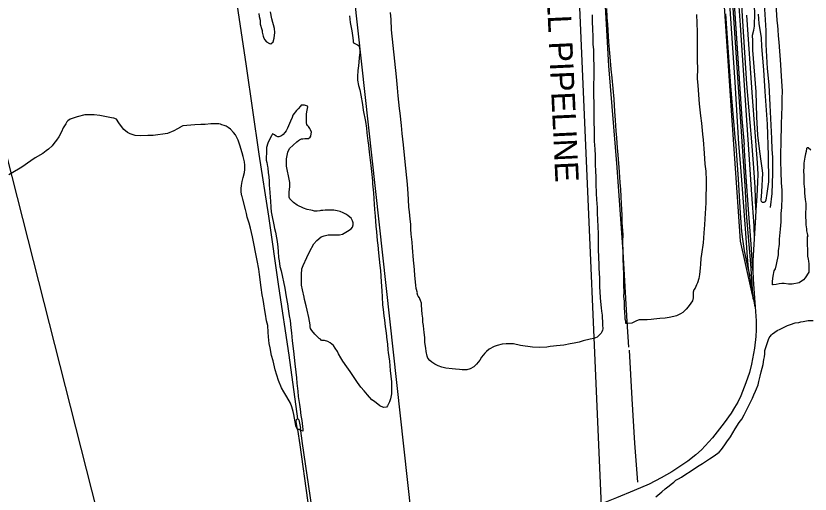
# Model space of a CAD drawing. Extents: x 3598634 to 3636690, y 517270 to 542944.
# Drawn here: x 3614405 to 3617216, y 526045 to 527737 of the extents above; entities that cross this region are included whole.
import ezdxf

# ---------------------------------------------------------------- set-up
doc = ezdxf.new("R2010")
doc.units = 0
for name, color, linetype in [('V-RAIL-TRAK', 7, 'Continuous'), ('V-ROAD-CNTR', 7, 'Continuous'), ('V-SITE-VEGE', 7, 'Continuous'), ('V-TOPO-BNDY', 7, 'Continuous'), ('V-TOPO-SHOR', 7, 'Continuous'), ('V-UTIL-IDEN', 7, 'Continuous'), ('V-UTIL-LINE', 7, 'Continuous')]:
    doc.layers.add(name, color=color, linetype=linetype)

msp = doc.modelspace()

# ---------------------------------------------------------------- linework, layer by layer
at = {"layer": 'V-RAIL-TRAK'}
for points in [[(3616963.8, 527284), (3616950.4, 527502.2), (3616930.6, 527797.7), (3616918.5, 527987), (3616915, 528040.8), (3616899.8, 528250.1), (3616883.5, 528493.1), (3616866.8, 528741), (3616849.6, 528981.4), (3616834.3, 529228.6), (3616834.3, 529241.6), (3616835.6, 529267.7), (3616841.6, 529340.4)], [(3616858, 529326.1), (3616869.8, 529154.9), (3616883, 528958.8), (3616901.2, 528672.9), (3616922.4, 528339.4), (3616940.1, 528102.9), (3616946.4, 528019.6), (3616967.8, 527704), (3616991, 527367.7), (3616996.2, 527281.6)], [(3617009.5, 527291.8), (3616992, 527497.1), (3616966.8, 527885.8), (3616942.2, 528247), (3616917.1, 528639.9), (3616889.4, 529020.5), (3616875.5, 529237.3)], [(3616942.7, 527850.8), (3616957, 527640), (3616974.8, 527373.5), (3616982.1, 527282.3)], [(3616951.9, 527294), (3616935.9, 527488.9), (3616917.5, 527744.5)], [(3616991.3, 527739.3), (3617010.7, 527449.2), (3617028.7, 527217.6)], [(3616951.9, 527294), (3616961, 527159.7), (3616968.5, 527039.7), (3616972.9, 526974.3), (3616976.1, 526947.4), (3616983, 526905.3), (3616993.8, 526850.5), (3617002.5, 526815.7)], [(3617020.9, 526708), (3617009.5, 526773.2), (3617002.5, 526815.7), (3616997.8, 526843.9), (3616993.9, 526883.2), (3616987.9, 526968.3), (3616981.1, 527062.2), (3616970.7, 527201.9), (3616963.8, 527284)], [(3617013.4, 526836.2), (3617006.8, 526929.3), (3616998.9, 527036.5), (3616988.8, 527183.4), (3616982.1, 527282.3)], [(3616996.2, 527281.6), (3617009, 527105), (3617016.7, 526994.3), (3617018.4, 526948.7)], [(3617024, 527050.7), (3617021.3, 527131.3), (3617016.2, 527199.1), (3617009.5, 527291.8)], [(3617028.7, 527217.6), (3617030.7, 527177), (3617030.1, 527149.3), (3617027.4, 527099.4), (3617024, 527050.7), (3617022.1, 527023.3), (3617018.4, 526948.7), (3617013.7, 526871), (3617013.4, 526836.2), (3617014.3, 526805.7), (3617018.2, 526754.5), (3617020.9, 526708)], [(3617020.9, 526708), (3617024.4, 526658.2), (3617024.7, 526643.3), (3617024.7, 526626.2), (3617023.4, 526602.9), (3617018.8, 526561.2), (3617008.8, 526504.3), (3617000.9, 526475.6), (3616988.8, 526438.8), (3616970.3, 526393.2), (3616959.9, 526370.8), (3616948.9, 526351.1), (3616936.6, 526331), (3616912.2, 526296.7), (3616870.8, 526243.6), (3616831.7, 526201.3), (3616811.5, 526183.6), (3616783.4, 526161.7), (3616726.2, 526123.3), (3616689.4, 526102.3), (3616646.7, 526080.1), (3616592.9, 526057.4)], [(3616592.9, 526057.4), (3616530.3, 526031.5), (3616460, 526003.9), (3616405.2, 525982.9), (3616344.4, 525958.8), (3616273.7, 525932.4), (3616215.3, 525908.6)]]:
    msp.add_lwpolyline(points, dxfattribs=at)
at = {"layer": 'V-ROAD-CNTR'}
for points in [[(3616593.7, 532568.6), (3616612.8, 532244.3), (3616637, 531853.9), (3616654.6, 531604.2), (3616657.8, 531519.3), (3616665.3, 531395.2), (3616689.7, 531103), (3616700.8, 530934.2), (3616752.6, 530180.5), (3616763.2, 529945.2), (3616774.4, 529812.4), (3616796.2, 529470.9), (3616819.3, 529160.2), (3616833.8, 528885.8), (3616852.9, 528587.9), (3616879.1, 528280.8), (3616907.8, 527825.2), (3616938.2, 527385.3), (3616961.3, 527044.5), (3616968, 526939.9), (3617008.4, 526761), (3617015.2, 526733.2)], [(3617014.6, 526734.9), (3617005.6, 526859.6), (3616991.1, 527038.5), (3616987.6, 527117.7), (3616927.1, 528011.7)], [(3617051.1, 527819.2), (3617058.6, 527685.3), (3617059.5, 527636.4), (3617062.4, 527572.3), (3617063.4, 527551.6), (3617069.3, 527493.5), (3617073.8, 527421), (3617078.7, 527303.1), (3617080.8, 527264.4), (3617082.2, 527237.5), (3617083.3, 527181), (3617080.9, 527108.2), (3617075, 527059.6)]]:
    msp.add_lwpolyline(points, dxfattribs=at)
at = {"layer": 'V-SITE-VEGE'}
for points in [[(3617203.2, 526983.9), (3617203.2, 526976.5), (3617205.3, 526966.7), (3617206.8, 526961.5), (3617207.5, 526959.2), (3617205.2, 526955.5), (3617205, 526925.6), (3617206.4, 526912.1), (3617206.3, 526905.4), (3617207, 526894.2), (3617206.9, 526887.4), (3617209.1, 526876.9), (3617209.7, 526869.4), (3617211.2, 526859.7), (3617211.8, 526852.2), (3617211.7, 526836.5), (3617210.9, 526830.5), (3617198.8, 526810.5), (3617192.7, 526803.8), (3617177.7, 526792.7), (3617152.2, 526787.7), (3617139.5, 526787.8), (3617124.6, 526790.1), (3617116.3, 526790.2), (3617105.9, 526788.8), (3617095.4, 526786.7), (3617085.6, 526785.2), (3617082.6, 526785.3), (3617082.8, 526798.7), (3617085.1, 526816.7), (3617089, 526834.6), (3617093.6, 526842), (3617097.5, 526857.7), (3617103.7, 526891.3), (3617104.6, 526906.2), (3617107, 526929.4), (3617107.9, 526946.6), (3617111.2, 526982.5), (3617112.9, 527007.9), (3617113.9, 527037.8), (3617115.6, 527058.7), (3617116.7, 527094.6), (3617116.9, 527120), (3617114.9, 527146.2), (3617113, 527185.9), (3617112.5, 527223.3), (3617112.8, 527253.2), (3617113.8, 527286.1), (3617114.4, 527357.9), (3617116.1, 527383.3), (3617116.4, 527419.2), (3617117.4, 527445.4), (3617117.6, 527470.8), (3617115.7, 527506), (3617113, 527543.4), (3617112.4, 527565.1), (3617106.4, 527644.4), (3617104.3, 527666.8), (3617103, 527687.8), (3617101.6, 527702.8), (3617099.5, 527720.7), (3617096.3, 527779.1)], [(3615265.3, 527745.7), (3615266, 527735.3), (3615269.6, 527721.8), (3615269.6, 527714.3), (3615270.3, 527710.6), (3615270.3, 527707.6), (3615275.3, 527689.6), (3615276.8, 527685.8), (3615277.5, 527679.8), (3615280.4, 527665.6), (3615281.8, 527661.8), (3615285.5, 527653.6), (3615292.2, 527646), (3615302.6, 527640), (3615307.1, 527638.4), (3615315.4, 527645.9), (3615319.9, 527658.5), (3615321.6, 527678.7), (3615320.2, 527692.2), (3615311.6, 527726.7), (3615306.5, 527752.1)], [(3615769.6, 527349.8), (3615764.8, 527393.3), (3615763.4, 527409), (3615758.6, 527454.6), (3615755.8, 527483.1), (3615751.7, 527522), (3615734.4, 527688.2), (3615733.2, 527724.1), (3615731.1, 527748.8)], [(3616716.7, 526670.2), (3616703.2, 526668.1), (3616683.7, 526666), (3616673.3, 526665.3), (3616662.8, 526663.9), (3616653.1, 526663.3), (3616639.6, 526661.9), (3616627.6, 526662), (3616611.2, 526661.4), (3616601.4, 526658.5), (3616585.6, 526649.6), (3616571.4, 526649), (3616563.9, 526649.1), (3616563.2, 526654.3), (3616563.3, 526657.3), (3616561.8, 526664), (3616561.9, 526669.3), (3616560.6, 526690.2), (3616559.2, 526703), (3616558.6, 526727.6), (3616557.3, 526744.1), (3616557.4, 526759.8), (3616556.9, 526784.5), (3616557, 526799.4), (3616556.5, 526827.1), (3616555.1, 526846.6), (3616554.7, 526879.5), (3616554.9, 526901.9), (3616553.7, 526937.8), (3616553.9, 526963.3), (3616551.3, 527004.4), (3616550.7, 527032.1), (3616548.8, 527072.5), (3616546.8, 527097.9), (3616546.3, 527123.4), (3616544.2, 527148.1), (3616541.6, 527185.5), (3616536.1, 527246.1), (3616534.8, 527270.1), (3616531.4, 527306), (3616530.1, 527330.7), (3616526.7, 527368.8), (3616524.7, 527399.5), (3616522.1, 527442.9), (3616515.2, 527518.5), (3616511.7, 527549.2), (3616509.8, 527578.4), (3616507.7, 527605.3), (3616503.6, 527645.8), (3616500.4, 527707.1), (3616498.3, 527731.8), (3616496.4, 527763.2)], [(3615586.1, 527737.8), (3615588.9, 527713.8), (3615593.9, 527683.9), (3615596, 527668.1), (3615598.8, 527650.2), (3615598.8, 527645.7), (3615600.3, 527641.9), (3615613.7, 527635.1), (3615620.4, 527631.3), (3615620.3, 527629.1), (3615621, 527621.6), (3615622.5, 527616.3), (3615622.4, 527605.9), (3615620.9, 527600.6), (3615620.7, 527587.9), (3615617.5, 527561), (3615615.1, 527544.6), (3615614.2, 527522.9), (3615614.1, 527510.2), (3615617.7, 527491.5), (3615622, 527475.7), (3615626.4, 527456.2), (3615632.1, 527423.3), (3615634.1, 527403.8), (3615642, 527363.4), (3615645.6, 527340.2), (3615646.9, 527322.9), (3615651.2, 527295.2), (3615653.3, 527279.5), (3615655.3, 527255.6), (3615660.9, 527207.7), (3615663.7, 527186.7), (3615667.2, 527153.7), (3615667.8, 527143.3), (3615670.5, 527111.1), (3615672.6, 527089.4), (3615674.5, 527052.7), (3615676.6, 527028.8), (3615679.3, 526993.6), (3615681.3, 526972.6), (3615684.1, 526942.7), (3615686.2, 526926.2), (3615688.9, 526899.3), (3615693.8, 526854.4), (3615695.1, 526836.4), (3615697.8, 526796.7), (3615700.5, 526763.8)], [(3616444.6, 527740.5), (3616445.1, 527720.3), (3616446.4, 527687.4), (3616446.9, 527666.4), (3616447.4, 527636.5), (3616448.8, 527617.8), (3616449.2, 527584.9), (3616450.5, 527562.5), (3616449.6, 527451.8), (3616450.2, 527431.6), (3616450.7, 527403.2), (3616450.3, 527356.8), (3616451.6, 527338.8), (3616451.4, 527311.9), (3616452, 527293.9), (3616454, 527265.5), (3616455.3, 527243.1), (3616455.8, 527210.2), (3616456.3, 527189.2), (3616457.6, 527166.8), (3616458.2, 527143.6), (3616459.4, 527109.2), (3616460, 527087.5), (3616462, 527059), (3616462.6, 527041.1), (3616463.8, 527013.4), (3616464.4, 526994.7), (3616465.6, 526964), (3616465.5, 526941.6), (3616465.9, 526907.9), (3616466.5, 526885.5), (3616468.5, 526854)], [(3616813.3, 527742.6), (3616816.5, 527680.5), (3616816.2, 527640.1), (3616816.7, 527614.7), (3616816.4, 527576.5), (3616816.9, 527552.6), (3616816.6, 527515.2), (3616818.6, 527490.5), (3616823.3, 527426.2), (3616828.2, 527384.2), (3616831.7, 527357.3), (3616835.1, 527319.1), (3616837.2, 527298.2), (3616841.3, 527251.8), (3616843.9, 527212.8), (3616846.7, 527187.4), (3616847.9, 527154.5), (3616847.3, 527075.9), (3616843.1, 527019.1), (3616842.1, 526997.5), (3616839.6, 526969.1), (3616838.7, 526951.1), (3616837.1, 526934.7), (3616831.5, 526894.3), (3616829.1, 526878.7), (3616828.2, 526858.5), (3616827.4, 526844.3), (3616824.9, 526822.6), (3616822.6, 526808.4), (3616817.9, 526792.7), (3616814.1, 526785.3), (3616808.8, 526774.1), (3616805, 526767.4), (3616802, 526759.2), (3616801.8, 526739), (3616799.5, 526728.6), (3616794.2, 526721.2), (3616784.3, 526707.8), (3616777.5, 526698.9), (3616765.5, 526687.7), (3616757.2, 526682.6), (3616742.9, 526676), (3616733.9, 526673.1), (3616716.7, 526670.2)], [(3615400.2, 527067), (3615387.6, 527076.8), (3615375, 527089.7), (3615372.8, 527095.7), (3615372.9, 527113.6), (3615374.6, 527133), (3615374.7, 527148), (3615370.4, 527171.2), (3615366.1, 527187.7), (3615363.2, 527205.7), (3615362.7, 527231.1), (3615365, 527243.8), (3615368.1, 527255), (3615374.2, 527267.7), (3615399.1, 527292.1), (3615405.1, 527296.6), (3615408.9, 527298.8), (3615415.6, 527301.7), (3615420.9, 527301.7), (3615427.6, 527303.1), (3615438.1, 527303), (3615440.3, 527303.8), (3615446.4, 527308.2), (3615448.6, 527311.9), (3615450.9, 527319.4), (3615451, 527326.1), (3615448.1, 527334.4), (3615445.1, 527338.9), (3615442.9, 527342.6), (3615441.4, 527346.4), (3615437.7, 527349.4), (3615435.5, 527353.2), (3615433.3, 527359.2), (3615433.5, 527375.6), (3615434.3, 527390.6), (3615436.7, 527404), (3615439, 527415.9), (3615436.8, 527418.2), (3615426.4, 527421.3), (3615415.2, 527421.4), (3615412.9, 527418.4), (3615403.8, 527408.8), (3615398.5, 527402.8), (3615385.7, 527385.7), (3615382.6, 527377.5), (3615377.3, 527364.9), (3615369.7, 527347.7), (3615366.6, 527340.3), (3615361.3, 527330.6), (3615356.8, 527324.7), (3615350.7, 527317.2), (3615345.4, 527312.8), (3615336.4, 527309.1), (3615332.7, 527309.2), (3615326, 527312.2), (3615320.8, 527316.7), (3615316.3, 527318.3), (3615313.3, 527320.5), (3615309.5, 527313.1), (3615301.9, 527297.4), (3615297.3, 527287), (3615292.7, 527271.4), (3615291.9, 527262.4), (3615291.6, 527226.5), (3615293.8, 527218.2), (3615295.9, 527204.8), (3615296.6, 527199.5), (3615298.7, 527181.6), (3615300.8, 527168.8), (3615301.4, 527150.9), (3615301.3, 527139.6), (3615302.7, 527125.4), (3615304.1, 527113.4), (3615305.4, 527094.7), (3615306.1, 527082.8), (3615308.1, 527059.6), (3615308.7, 527043.9), (3615310.9, 527031.9), (3615318.1, 526998.2), (3615321, 526985.4), (3615324.6, 526971.9), (3615328.2, 526951.7), (3615330.3, 526939), (3615332.4, 526918.8), (3615333, 526903.8), (3615335.1, 526882.8), (3615337.2, 526870.1), (3615340, 526849.9), (3615344.4, 526834.9), (3615349.4, 526812.4), (3615352.3, 526796.7), (3615357.3, 526773.5), (3615361.5, 526742.8), (3615366.6, 526718.8), (3615369.4, 526700.1), (3615372.9, 526675.4), (3615375.8, 526658.9), (3615378.6, 526633.4), (3615380.6, 526615.5), (3615383.4, 526587), (3615387.6, 526550.3)], [(3614752.1, 527375.4), (3614743.9, 527376.2), (3614732, 527378.6), (3614702.9, 527384.8), (3614681.9, 527387.2), (3614649.8, 527386.7), (3614622, 527379.5), (3614607.8, 527375.1), (3614598, 527371.5), (3614589.8, 527366.3), (3614585.2, 527361.9), (3614582.2, 527355.2), (3614573.1, 527341), (3614567, 527326.9), (3614557.1, 527309), (3614549.6, 527297.8), (3614539.7, 527285.2), (3614534.4, 527277.8), (3614520.9, 527265.9), (3614512.6, 527260), (3614500.5, 527250.4), (3614474.2, 527234.9), (3614458.4, 527224.6), (3614426.1, 527202.4), (3614414.8, 527195), (3614380.2, 527175.1)], [(3615387.6, 526550.3), (3615392.4, 526505.4), (3615395.9, 526476.2), (3615398, 526456), (3615400.1, 526438), (3615402.8, 526409.6), (3615404.9, 526390.1), (3615409.2, 526361.7), (3615411.3, 526346), (3615414.1, 526322.7), (3615416.9, 526305.5), (3615419.7, 526284.6), (3615421.1, 526274.8), (3615421.1, 526268.1), (3615409.1, 526271.9), (3615401, 526275.7), (3615396.6, 526287), (3615394.4, 526295.2), (3615393, 526306.5), (3615391.6, 526314), (3615388.7, 526326.7), (3615386.5, 526337.2), (3615382.2, 526353.7), (3615377, 526366.4), (3615363.8, 526389.7), (3615353.4, 526406.3), (3615345.3, 526421.3), (3615334.3, 526446.8), (3615323.5, 526485.1), (3615315.5, 526516.5), (3615309.7, 526536), (3615304.7, 526562.3), (3615301.8, 526578), (3615299, 526601.9), (3615298.4, 526618.4), (3615296.4, 526641.6), (3615292.8, 526658.1), (3615289.2, 526681.3), (3615286.3, 526694.8), (3615282.8, 526718), (3615279.9, 526733.7), (3615277.1, 526750.2), (3615272.8, 526776.4), (3615267.2, 526822.1), (3615265.1, 526840.8), (3615258.7, 526871.5), (3615255.1, 526894.7), (3615248, 526932.2), (3615242.9, 526955.4), (3615235.7, 526986.1), (3615230.6, 527004.1), (3615224.1, 527025.1), (3615221.9, 527037.9), (3615218.3, 527052.1), (3615208.2, 527088.8), (3615206, 527098.6), (3615204.5, 527100.8), (3615203.1, 527113.6), (3615203.2, 527126.3), (3615204.1, 527137.5), (3615206.5, 527151.7), (3615209.6, 527165.1), (3615214.2, 527183), (3615215, 527193.5), (3615215.2, 527209.2), (3615214.5, 527221.2), (3615209.4, 527239.9), (3615205.8, 527252.6), (3615197.8, 527279.6), (3615192, 527297.6), (3615182.4, 527316.4), (3615175.8, 527324.7), (3615165.4, 527336), (3615156.5, 527342.1), (3615149, 527347.4), (3615142.3, 527348.9), (3615134.1, 527352), (3615129.6, 527354.3), (3615123.7, 527355.1), (3615095.2, 527355.3), (3615075.8, 527353.2), (3615060.1, 527352.6), (3615039.1, 527351.3), (3615024.2, 527350.7), (3614996.5, 527347.9), (3614989.7, 527345), (3614988.2, 527343.5), (3614977.7, 527337.6), (3614964.9, 527331), (3614942.4, 527321.4), (3614890.7, 527314.4), (3614872.8, 527313.8), (3614845.1, 527313.3), (3614827.9, 527314.2), (3614810, 527319.6), (3614800.3, 527324.9), (3614787, 527335.5), (3614779.6, 527345.3), (3614769.9, 527358.8), (3614761.1, 527371.6), (3614752.1, 527375.4)], [(3616468.5, 526854), (3616468.4, 526844.3), (3616471.1, 526809.2), (3616470.8, 526777.7), (3616472.2, 526762), (3616472.7, 526739.6), (3616474.1, 526726.1), (3616476.9, 526704.4), (3616477.6, 526692.4), (3616479.7, 526678.2), (3616479.6, 526670), (3616481, 526655), (3616481.6, 526644.5), (3616482.3, 526629.6), (3616481.5, 526625.1), (3616479.2, 526619.1), (3616476.9, 526614.7), (3616468.6, 526605.8), (3616462.6, 526599.8), (3616450.6, 526596.2), (3616437.1, 526593.3), (3616412.3, 526586.8), (3616398.8, 526582.4), (3616380.9, 526578.8), (3616366.6, 526576.7), (3616344.9, 526572.4), (3616318, 526569.6), (3616308.2, 526569), (3616295.5, 526566.8), (3616284.3, 526564.7), (3616258.1, 526564.2), (3616233.4, 526564.4), (3616190.8, 526570.7), (3616166.2, 526576.2), (3616140.8, 526576.4), (3616126.6, 526575.7), (3616108.6, 526571.4), (3616097.3, 526567), (3616080, 526558.2), (3616070.2, 526549.3), (3616065, 526543.4), (3616053.6, 526529.2), (3616046.8, 526518.8), (3616035.5, 526504.7), (3616026.4, 526495.8), (3616012.9, 526487.7), (3616000.9, 526484.8), (3615985.2, 526485), (3615975.5, 526485.8), (3615961.3, 526487.4), (3615949.3, 526488.2), (3615926.9, 526490.7), (3615912.7, 526493.8), (3615900, 526499.1), (3615888.1, 526504.5), (3615877.7, 526511.3), (3615870.3, 526517.3), (3615863.6, 526525.6), (3615860.7, 526533.1), (3615857.1, 526549.6), (3615855.7, 526561.6), (3615852.9, 526581.8), (3615852.3, 526598.3), (3615850.2, 526617.7), (3615848.8, 526627.5), (3615848.1, 526641.7), (3615846, 526652.9), (3615845.4, 526667.9), (3615843.3, 526681.4), (3615841.3, 526713.5), (3615840.6, 526721), (3615839.1, 526724), (3615838.4, 526727), (3615833.3, 526739), (3615828.8, 526745), (3615828.1, 526748), (3615825.9, 526754.8), (3615826, 526757.8), (3615822.3, 526772.8), (3615820.9, 526784), (3615817.5, 526818.4), (3615816.2, 526838.6), (3615814.8, 526851.4), (3615812.7, 526873.1), (3615809.4, 526918), (3615807.3, 526936.7), (3615804.5, 526965.1), (3615803.2, 526982.3), (3615802.6, 527000.3), (3615800.5, 527017.5), (3615798.5, 527043.7), (3615796.4, 527060.9), (3615794.3, 527087.9), (3615793, 527108.1), (3615791.1, 527141.8), (3615789, 527164.2), (3615784.8, 527197.9), (3615783.5, 527220.3), (3615776.5, 527281), (3615772.4, 527320.7), (3615769.6, 527349.8)], [(3617218.3, 527262), (3617209.4, 527270.3), (3617204.9, 527270.4), (3617203.4, 527268.1), (3617201.8, 527257.7), (3617199.5, 527249.5), (3617197.2, 527237.5), (3617196.4, 527230), (3617194, 527216.6), (3617193.9, 527204.6), (3617192.2, 527186.7), (3617193.6, 527174), (3617193.5, 527155.3), (3617194.1, 527143.3), (3617195.5, 527124.6), (3617196.1, 527109.6), (3617198.9, 527087.2), (3617200.3, 527073.7), (3617199.8, 527023.6), (3617200.5, 527013.1), (3617201.1, 526998.2), (3617203.2, 526983.9)], [(3615700.5, 526763.8), (3615701.8, 526742.9), (3615703.1, 526715.2), (3615705.2, 526698.7), (3615707.2, 526676.3), (3615709.4, 526660.5), (3615712.2, 526638.1), (3615714.3, 526623.1), (3615716.4, 526605.1), (3615717.1, 526599.9), (3615717.7, 526591.7), (3615719.9, 526575.9), (3615721.9, 526555), (3615722.6, 526546), (3615725.5, 526531), (3615727.6, 526515.3), (3615730.3, 526482.4), (3615734.4, 526442.7), (3615734.4, 526433.7), (3615735, 526421), (3615734.9, 526409.8), (3615734.1, 526399.3), (3615730.9, 526382.1), (3615727.8, 526370.9), (3615721, 526356.8), (3615716.5, 526352.3), (3615706, 526350.9), (3615693.3, 526357), (3615674.7, 526372.1), (3615665.1, 526378.2), (3615649.5, 526396.3), (3615637.7, 526410.6), (3615626.6, 526423.4), (3615614.7, 526440), (3615602.2, 526457.3), (3615588.9, 526478.3), (3615577.1, 526494.9), (3615562.3, 526515.9), (3615555.7, 526527.2), (3615546.8, 526541.5), (3615543.1, 526549.8), (3615535.8, 526561.8), (3615529.1, 526570.8), (3615518, 526580.6), (3615509, 526585.2), (3615497.8, 526588.3), (3615493.4, 526589.1), (3615487.4, 526589.1), (3615482.9, 526592.9), (3615478.5, 526595.9), (3615470.3, 526603.5), (3615462.9, 526611), (3615452.5, 526623.8), (3615448.1, 526631.3), (3615446.6, 526637.3), (3615446.7, 526644.1), (3615444.6, 526657.5), (3615442.4, 526670.3), (3615435.9, 526695.8), (3615432.3, 526710.7), (3615427.3, 526734), (3615425.1, 526742.2), (3615420.1, 526767.7), (3615416.5, 526784.9), (3615415.9, 526806.6), (3615416.1, 526821.6), (3615417, 526841.8), (3615421.6, 526854.4), (3615434.5, 526882.7), (3615444.4, 526902.9), (3615459.6, 526930.4), (3615470.2, 526943), (3615485.2, 526955.6), (3615495.8, 526959.3), (3615510.7, 526962.9), (3615550.4, 526962.5), (3615560.9, 526965.4), (3615578.9, 526975), (3615591.7, 526983.9), (3615596.2, 526989.1), (3615598.5, 526998), (3615598.6, 527005.5), (3615596.4, 527011.5), (3615591.3, 527021.3), (3615581.6, 527029.6), (3615575.7, 527034.9), (3615563.7, 527040.2), (3615553.3, 527045.5), (3615542.9, 527047.9), (3615530.9, 527049.4), (3615500.3, 527049.7), (3615492, 527048.3), (3615484.5, 527048.3), (3615481.5, 527047.6), (3615471.1, 527046.2), (3615462.1, 527046.3), (3615455.4, 527048.6), (3615448.7, 527050.1), (3615436, 527051.8), (3615423.3, 527056.3), (3615400.2, 527067)], [(3616670, 526034.9), (3616691.1, 526053.4), (3616703.2, 526063.8), (3616716.7, 526074.1), (3616724.3, 526080.1), (3616734, 526087.4), (3616740.8, 526094.1), (3616750.6, 526099.3), (3616760.4, 526105.2), (3616776.2, 526115.5), (3616791.2, 526125.1), (3616816.8, 526142.1), (3616834.8, 526153.2), (3616860.4, 526170.1), (3616876.2, 526180.5), (3616893.5, 526193), (3616901.8, 526202.7), (3616913.9, 526219), (3616920.7, 526230.2), (3616933.6, 526248), (3616942.7, 526261.4), (3616951, 526276.3), (3616964.7, 526297.9), (3616973.8, 526310.5), (3616982.1, 526325.4), (3617002.7, 526365.6), (3617012.5, 526384.2), (3617016.4, 526396.2), (3617023.2, 526408.8), (3617026.3, 526417), (3617031.6, 526431.9), (3617034, 526443.9), (3617039.4, 526462.5), (3617042.5, 526477.5), (3617049.4, 526503.6), (3617052.6, 526520.8), (3617054.9, 526530.5), (3617055.8, 526541.7), (3617055.9, 526553.6), (3617060.5, 526567.8), (3617065.8, 526585), (3617068.1, 526591.7), (3617071.2, 526598.4), (3617074.2, 526602.8), (3617078.8, 526608), (3617083.3, 526612.5), (3617091.6, 526618.4), (3617099.8, 526623.6), (3617109.6, 526628.7), (3617124.6, 526636.1), (3617135.9, 526641.2), (3617146.4, 526645.6), (3617162.9, 526650.7)], [(3617162.9, 526650.7), (3617175.6, 526652.8), (3617183.1, 526655), (3617191.3, 526655.7), (3617209.3, 526659.3), (3617226.5, 526659.1)]]:
    msp.add_lwpolyline(points, dxfattribs=at)
at = {"layer": 'V-TOPO-BNDY'}
msp.add_line((3616153.6, 522800.8), (3615020.3, 533109.9), dxfattribs=at)
at = {"layer": 'V-TOPO-SHOR'}
for points in [[(3616292.8, 530724.9), (3616318.8, 530407.4), (3616357, 529834.8), (3616389.5, 529312.3), (3616436.2, 528686.8), (3616468.6, 528172.6), (3616503, 527560.6), (3616531.6, 527200.4)], [(3614975.5, 524871.3), (3614880.2, 525245.7), (3613884.9, 529162)], [(3615064.6, 528601.8), (3615140.9, 528088.4), (3615219.8, 527558.9), (3615265.7, 527248.1)], [(3617045.2, 527115), (3617048.6, 527181), (3617046.2, 527198.3), (3617041.3, 527230.9), (3617036.6, 527266.8), (3617031.1, 527314.7), (3617027.9, 527379.6), (3617025.2, 527468.3), (3617013.1, 527616.4), (3617012.8, 527648.8), (3617012.5, 527669.3), (3617016.7, 527686.2), (3617018.8, 527701.3), (3617019.9, 527748.2), (3617018.3, 527792.6), (3617011, 527857), (3617003.8, 527947.3), (3616999.3, 527986.5), (3616996.8, 528040.2), (3616990.4, 528159.5), (3616977.8, 528312.2)], [(3617031.6, 527743), (3617034.5, 527710.4), (3617042.4, 527659.1), (3617044.2, 527629.3), (3617051.1, 527546.3), (3617055.7, 527469.4), (3617063.6, 527354.7), (3617067.7, 527243.4), (3617068.2, 527149.5), (3617062.7, 527108.2), (3617058.9, 527085.3), (3617056.6, 527079.4), (3617052.5, 527077), (3617047.9, 527077.2), (3617044.1, 527080.1), (3617042.3, 527084.8), (3617045.2, 527115)], [(3615265.7, 527248.1), (3615299.3, 527028.6), (3615334.7, 526779.3), (3615371.5, 526536.3), (3615401.6, 526311.5)], [(3616531.6, 527200.4), (3616553.2, 526902), (3616567.4, 526656.1), (3616573.3, 526565.2)], [(3616575.2, 526554), (3616585, 526382.3), (3616594.9, 526225.2), (3616604.8, 526087.6)], [(3615402.4, 526273.2), (3615397.2, 526302.3), (3615398.2, 526308.9), (3615399.7, 526310.5), (3615401.6, 526311.5), (3615403.4, 526311.3), (3615405.9, 526309.3), (3615406.7, 526307.7), (3615412.5, 526277.9)], [(3615402.4, 526273.2), (3615410.7, 526219.2), (3615437.1, 526022.9), (3615470.3, 525802.3), (3615496, 525621.2), (3615503.9, 525589.7), (3615507.6, 525571.4), (3615507.8, 525556.2), (3615510.2, 525551.1), (3615511.8, 525550.1), (3615514.4, 525551.1), (3615516.8, 525553.3), (3615518.9, 525557.3), (3615518.7, 525564.9), (3615512.3, 525588.6), (3615504.8, 525624.5), (3615483.9, 525781.5), (3615452.7, 526000.3), (3615419.7, 526223.6), (3615412.5, 526277.9)]]:
    msp.add_lwpolyline(points, dxfattribs=at)
at = {"layer": 'V-UTIL-LINE'}
msp.add_lwpolyline([(3614112.1, 522781.8), (3616525.5, 525022.3), (3616499.2, 525513.8), (3616279.6, 530563.6), (3616549.2, 530561.7)], dxfattribs=at)

# ---------------------------------------------------------------- texts
at = {"layer": 'V-UTIL-IDEN'}
msp.add_text('SHELL PIPELINE', height=83, rotation=272.6818, dxfattribs=at).set_placement((3616273.6, 528027.9))

doc.saveas('drawing.dxf')
